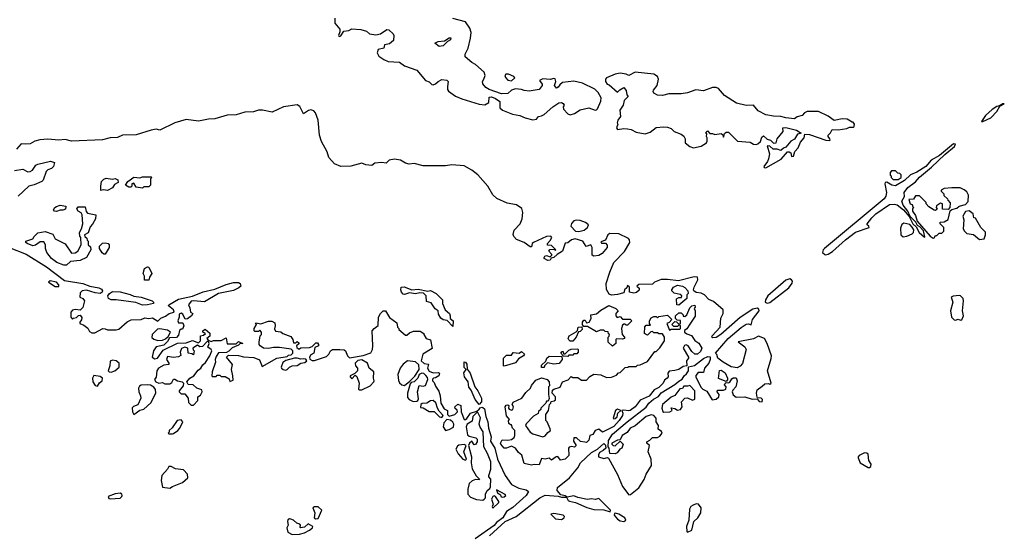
# Model space of a CAD drawing. Extents: x 2029662 to 2246637, y 225654 to 401419.
# Tile 300 of 349: x 2219550 to 2227446, y 241264 to 245402. Entities that reach past the tile are written whole.
import ezdxf

# ---------------------------------------------------------------- set-up
doc = ezdxf.new("R2010")
doc.units = 0

msp = doc.modelspace()

# ---------------------------------------------------------------- linework, layer by layer
at = {"layer": '0CON20XD'}
for points in [[(2222076.7, 245415), (2222077.5, 245375), (2222116.7, 245325), (2222116.4, 245303.6), (2222106.2, 245275), (2222110, 245270), (2222115, 245266.2), (2222126.6, 245273.4), (2222149.3, 245310.7), (2222190, 245315), (2222215, 245330), (2222285, 245324), (2222330.7, 245310.7), (2222355, 245290), (2222405, 245280), (2222445, 245290), (2222495, 245322.5), (2222511.7, 245321.7), (2222545, 245290), (2222550, 245275), (2222546.7, 245235), (2222515, 245207.5), (2222475, 245200), (2222470, 245175), (2222425, 245162.5), (2222416.7, 245135), (2222430.4, 245110.5), (2222471.7, 245081.7), (2222505, 245068), (2222595, 245062.5), (2222635, 245032.5), (2222736.1, 244996.1), (2222803.6, 244913.6), (2222835, 244902.5), (2222855, 244882.5), (2222865, 244880), (2222885, 244887.5), (2222905, 244907.5), (2222935, 244923.3), (2222975, 244916.7), (2222986.7, 244905), (2222980, 244865), (2222980.7, 244840.7), (2222988.3, 244828.3), (2223045, 244788.6), (2223095, 244768.1), (2223233.8, 244723.8), (2223281.7, 244718.3), (2223313.6, 244736.4), (2223315, 244780), (2223335, 244782), (2223365, 244770.8), (2223401.2, 244745), (2223400, 244695), (2223423.3, 244675), (2223502.8, 244642.8), (2223562.4, 244632.4), (2223605, 244613.3), (2223665, 244598.8)], [(2223665, 244598.8), (2223695, 244603.3), (2223710, 244625), (2223735, 244630), (2223755, 244642.5), (2223825, 244703.8), (2223875, 244736.2), (2223895, 244736.7), (2223909.3, 244729.3), (2223917.5, 244715), (2223908.3, 244701.7), (2223910, 244685), (2223945, 244646.2), (2223965, 244640), (2223999.6, 244650.5), (2224045, 244678), (2224115, 244694), (2224165, 244676.7), (2224175, 244680), (2224183.6, 244686.4), (2224211.7, 244748.3), (2224214.3, 244775), (2224188.9, 244818.9), (2224163.3, 244845), (2224063.2, 244893.2), (2223995, 244908.1), (2223902.7, 244897.3), (2223880.8, 244879.2), (2223869.6, 244860.5), (2223855, 244854), (2223840, 244875), (2223850, 244905), (2223845, 244926.7), (2223835, 244930), (2223805, 244923.3), (2223745, 244928.8), (2223720, 244915), (2223740, 244885), (2223740, 244875), (2223715, 244842.5), (2223635, 244828.8), (2223595, 244833.3), (2223575, 244843.3), (2223525, 244847.5), (2223493, 244837), (2223465, 244810), (2223415, 244806.2), (2223315, 244841.4), (2223287.6, 244857.6), (2223263.3, 244886.7), (2223262.5, 244905), (2223272.5, 244925), (2223282.5, 244955), (2223275, 244980), (2223205, 245043.8), (2223175, 245058), (2223122.5, 245105), (2223123.3, 245125), (2223145.8, 245175), (2223165.7, 245255), (2223169.7, 245299.7), (2223158.8, 245335), (2223125, 245386.2), (2223025, 245412.5)], [(2222915, 245187.5), (2222880, 245215), (2222905, 245226.2), (2222957.5, 245232.5), (2222995, 245257.5), (2223006.4, 245256.4), (2223005, 245240), (2222981.7, 245228.3), (2222945, 245193.3), (2222915, 245187.5)], [(2223495, 244912.5), (2223520, 244935), (2223512.5, 244945), (2223470, 244965), (2223447.5, 244965), (2223440, 244955), (2223445, 244937.5), (2223465, 244917.5), (2223495, 244912.5)], [(2225535, 244212.5), (2225656.1, 244283.9), (2225708.3, 244341.7), (2225721.7, 244341.7), (2225733, 244333), (2225740, 244305), (2225755, 244307.5), (2225766, 244345), (2225793.8, 244375), (2225811.7, 244418.3), (2225840, 244455), (2225847.5, 244482.5), (2225885, 244481.4), (2226015, 244436.2), (2226045, 244432.5), (2226050, 244435), (2226047.5, 244445), (2226032.5, 244465), (2226032.5, 244475), (2226052.5, 244495), (2226065, 244520), (2226115, 244517.5), (2226182.3, 244527.7), (2226205, 244540), (2226235, 244538.8), (2226243.3, 244545), (2226243.6, 244563.6), (2226235, 244580), (2226225, 244580), (2226185, 244603.3), (2226145, 244606.2), (2226083, 244593), (2226035, 244628), (2225955, 244665.5), (2225865, 244666.4), (2225844.7, 244655.3), (2225825, 244634), (2225785, 244623.8), (2225765, 244607.5), (2225695, 244613.3), (2225655, 244626.2), (2225595, 244628), (2225535, 244638), (2225472.1, 244672.1), (2225435, 244716.7), (2225375, 244714.2), (2225298, 244732), (2225202, 244795), (2225155, 244850), (2225135, 244858), (2225105, 244858.8), (2225035, 244832.5), (2224971.4, 244838.6), (2224905, 244814.3), (2224855, 244806.9), (2224755, 244807.1), (2224705, 244794.2), (2224665, 244796), (2224635, 244813.8), (2224630, 244825), (2224632.7, 244837.3), (2224662.5, 244875), (2224674, 244925), (2224666.2, 244945), (2224635, 244966), (2224485, 244981.4), (2224435, 244953.3), (2224414.2, 244964.2), (2224365, 244973.1), (2224325, 244965.6), (2224255, 244936.7), (2224247.5, 244925), (2224247, 244907), (2224262.5, 244885), (2224278.3, 244878.3), (2224345, 244820), (2224361.7, 244838.3), (2224395, 244857.5), (2224412.5, 244835), (2224418.3, 244798.3), (2224430, 244785), (2224397.5, 244755), (2224390, 244715), (2224363, 244677), (2224368.8, 244625), (2224346.7, 244595), (2224342.5, 244575), (2224347.5, 244565), (2224337.5, 244535), (2224345, 244520), (2224395, 244530), (2224425.8, 244525.8), (2224455, 244520), (2224495, 244498.8), (2224565, 244487.5), (2224605, 244500), (2224655, 244536.7), (2224715, 244543.3), (2224745, 244540), (2224775, 244530), (2224800, 244505), (2224855, 244482.5), (2224876.4, 244466.4), (2224886.4, 244446.4), (2224887.5, 244415), (2224925, 244383.3), (2224955, 244373.8), (2225015, 244386.2), (2225056.7, 244415), (2225063, 244427), (2225062.5, 244455), (2225057.5, 244465), (2225060, 244485), (2225050, 244495), (2225065, 244510), (2225085, 244490), (2225105, 244490), (2225125, 244480), (2225175, 244490), (2225188.3, 244478.3), (2225195, 244460), (2225201.7, 244488.3), (2225215, 244500), (2225235, 244500), (2225306.1, 244426.1), (2225409.3, 244419.3), (2225435, 244402.5), (2225455, 244400), (2225470, 244405), (2225490, 244425), (2225501.7, 244458.3), (2225515, 244470), (2225545, 244442.5), (2225570, 244435), (2225595, 244412.5), (2225616.7, 244413.3), (2225623.8, 244445), (2225673.8, 244505), (2225670, 244535), (2225695, 244536.2), (2225780, 244515), (2225818.3, 244491.7), (2225787, 244483), (2225765, 244442.5), (2225735, 244427.5), (2225695, 244380), (2225675, 244372.5), (2225655, 244352.5), (2225625, 244362.5), (2225593, 244363), (2225567, 244387), (2225545, 244390), (2225562.5, 244325), (2225554, 244286), (2225546.2, 244263.8), (2225517.5, 244225), (2225520, 244215), (2225535, 244212.5)], [(2223318.8, 241261.2), (2223443.9, 241376.1), (2223531.2, 241415), (2223720.8, 241565), (2223765, 241587.5), (2223868.8, 241578.8), (2223895, 241570), (2223935, 241570), (2223948.8, 241545), (2223959.3, 241539.3), (2224008.1, 241528.1), (2224098.1, 241488.1), (2224155, 241471.5), (2224235, 241467.8), (2224285, 241453.3), (2224288, 241465), (2224247.2, 241507.2), (2224195, 241560), (2224165, 241551.2), (2224135, 241558), (2224105, 241551.5), (2224027.3, 241567.3), (2223995, 241580.6), (2223941.7, 241571.7), (2223925, 241582.5), (2223888.8, 241588.8), (2223860, 241625), (2223862.9, 241647.1), (2223960, 241725), (2224027.5, 241805), (2224047.5, 241845), (2224135, 241928.8), (2224183.6, 241956.4), (2224235, 242000), (2224248.3, 241988.3), (2224250, 241965), (2224230, 241945), (2224200.7, 241929.3), (2224190.7, 241909.3), (2224193, 241893), (2224235, 241880), (2224265, 241887.5), (2224273, 241883), (2224343.1, 241753.1), (2224384.8, 241654.8), (2224435, 241590), (2224448.8, 241591.2), (2224514.2, 241645), (2224558.6, 241711.4), (2224575.5, 241754.5), (2224615.8, 241825), (2224613.3, 241875), (2224590, 241935), (2224600, 241985), (2224580, 242005), (2224580, 242015), (2224603, 242027), (2224625, 242050), (2224665, 242050), (2224685, 242060), (2224702.5, 242085), (2224696.4, 242096.4), (2224670, 242115), (2224672, 242145), (2224654, 242175), (2224653.3, 242205), (2224635, 242226.2), (2224615, 242232), (2224573.4, 242216.6), (2224485, 242142), (2224444.6, 242125.5), (2224421.7, 242088.3), (2224382.5, 242065), (2224365, 242030), (2224343, 242027), (2224300, 242005), (2224300, 241995), (2224310, 241985), (2224325, 241982.5), (2224365, 242020), (2224390, 241995), (2224380, 241965), (2224363.3, 241956.7), (2224342.5, 241925), (2224325, 241918.8), (2224281.7, 241921.7), (2224277.5, 241965), (2224270, 241975), (2224272.5, 242025), (2224304, 242075), (2224420.8, 242175), (2224575, 242294), (2224596.2, 242325), (2224633.8, 242356.2), (2224672.4, 242377.6), (2224695, 242406.7), (2224803.3, 242475), (2224835, 242502.5), (2224863, 242517), (2224880, 242545), (2224898.8, 242561.2), (2224914, 242585), (2224913.3, 242616.7), (2224962.4, 242627.6), (2225035, 242684.2), (2225068.8, 242698.8), (2225086.7, 242696.7), (2225086.7, 242675), (2225076.7, 242645), (2225042.5, 242605), (2225035, 242570), (2224990, 242570), (2224973.6, 242546.4), (2224972.9, 242535), (2225013.5, 242453.5), (2225027.4, 242437.4), (2225060.8, 242420.8), (2225102.7, 242352.7), (2225135, 242357.5), (2225155.7, 242375), (2225158.6, 242395), (2225143.3, 242415), (2225145, 242430), (2225195, 242430), (2225213, 242437), (2225216.7, 242455), (2225203.3, 242473.3), (2225205, 242480), (2225215, 242490), (2225235, 242487.5), (2225245, 242492.5), (2225260.7, 242519.3), (2225273, 242527), (2225295, 242527.5), (2225303.3, 242505), (2225293.3, 242455), (2225269.6, 242430.5), (2225264, 242415), (2225271.7, 242391.7), (2225295, 242373.3), (2225364.1, 242375.9), (2225425, 242356), (2225465, 242360), (2225479.6, 242339.5), (2225503.6, 242336.4), (2225506.2, 242355), (2225496.2, 242365), (2225467.5, 242367.5), (2225463, 242373), (2225460, 242405), (2225465, 242432.5), (2225505, 242461.2), (2225525, 242481.2), (2225553, 242483), (2225565, 242477.5), (2225577.5, 242485), (2225546.2, 242585), (2225577.9, 242682.1), (2225578.9, 242705), (2225544.3, 242804.3), (2225523.3, 242845), (2225475, 242863.3), (2225435, 242840), (2225311.7, 242818.3), (2225366.4, 242776.4), (2225375.6, 242755), (2225346.2, 242643.8), (2225327.5, 242622.5), (2225305, 242609.2), (2225255.8, 242615.8), (2225192.9, 242652.9), (2225150, 242685), (2225140, 242715), (2225130, 242725), (2225230.8, 242845), (2225335, 242931.5), (2225375, 242957.8), (2225395, 242961.2), (2225417.5, 242952.5), (2225427.5, 242995), (2225481.2, 243065), (2225477.9, 243077.9), (2225465, 243086.8), (2225428.5, 243078.5), (2225328.8, 243011.2), (2225173.3, 242875), (2225135, 242851.2), (2225108.3, 242848.3), (2225100, 242855), (2225102.5, 242865), (2225166.7, 242935), (2225173.6, 243006.4), (2225192.5, 243045), (2225192.5, 243075), (2225115, 243140), (2225077, 243157), (2225042.5, 243195), (2225015, 243206.7), (2224975, 243212.5), (2224957.5, 243225), (2224953.3, 243235), (2224958, 243255), (2224987.8, 243315), (2224985, 243335.8), (2224958.1, 243338.1), (2224832.3, 243307.7), (2224745, 243318.1), (2224694, 243316), (2224640, 243295), (2224625, 243280), (2224515, 243277.5), (2224500, 243265), (2224518.3, 243248.3), (2224518.3, 243231.7), (2224497, 243213), (2224475, 243207.5), (2224440, 243215), (2224440, 243255), (2224425, 243270), (2224418.3, 243251.7), (2224400, 243235), (2224395, 243210), (2224345, 243196.7), (2224295, 243192), (2224278.3, 243198.3), (2224256.4, 243236.4), (2224254, 243285), (2224282, 243375), (2224315.6, 243454.4), (2224399.1, 243540.9), (2224444, 243615), (2224440.8, 243635), (2224431.2, 243645), (2224355, 243683.8), (2224284, 243686), (2224267.5, 243675), (2224248.3, 243631.7), (2224211.7, 243618.3), (2224215, 243610), (2224248.3, 243608.3), (2224261.7, 243591.7), (2224262.5, 243575), (2224222.5, 243525), (2224195, 243510), (2224155, 243503.3), (2224141.2, 243511.2), (2224140, 243575), (2224130, 243595), (2224093, 243583), (2224065.8, 243625.8), (2224005, 243642.5), (2223975, 243636.7), (2223945, 243612.5), (2223925, 243610), (2223903.3, 243545), (2223861.7, 243518.3), (2223835, 243492.5), (2223811.7, 243488.3), (2223805, 243472.5), (2223785, 243468.8), (2223757.5, 243485), (2223757.5, 243495), (2223762.5, 243505), (2223775, 243510), (2223805, 243500), (2223818.3, 243511.7), (2223818.3, 243518.3), (2223792.5, 243545), (2223800.7, 243559.3), (2223840, 243560), (2223845, 243550), (2223850, 243555), (2223815, 243590), (2223783, 243593), (2223783, 243607), (2223805, 243630), (2223817.5, 243655), (2223810, 243665), (2223775, 243663.3), (2223670, 243615), (2223660, 243605), (2223655, 243580), (2223645, 243580), (2223595, 243613.8), (2223535, 243639.2), (2223512.4, 243662.4), (2223508.8, 243678.8), (2223516.6, 243713.4), (2223562.5, 243765), (2223580, 243805), (2223585.4, 243855), (2223575.9, 243885.9), (2223534.2, 243915.8), (2223459.7, 243929.7), (2223376.8, 243966.8), (2223345, 243995.8), (2223305, 244065.8), (2223225, 244158), (2223175, 244195.7), (2223115, 244230), (2223015, 244238.6), (2222965, 244229.2), (2222785, 244228.8), (2222715, 244247.5), (2222673.9, 244243.9), (2222645, 244251.2), (2222603.9, 244273.9), (2222555, 244284), (2222514.2, 244275.8), (2222489.3, 244250.7), (2222455, 244256.7), (2222398.3, 244251.7), (2222375, 244232.5), (2222325, 244238), (2222295, 244250.6), (2222205, 244226.6), (2222125.4, 244225.3), (2222075, 244244.4), (2222030, 244295), (2222015, 244342.5), (2221970, 244425), (2221955.5, 244475.5), (2221944.6, 244594.6), (2221922.9, 244655), (2221909.7, 244669.7), (2221885, 244677.5), (2221867, 244673), (2221825, 244647.5), (2221795.8, 244705), (2221775, 244718.6), (2221665, 244703.1), (2221575, 244660), (2221496.1, 244676.1), (2221465, 244676.2), (2221425, 244664), (2221355, 244658.8), (2221285, 244640), (2221215, 244636.9), (2221115, 244607.5), (2221063.9, 244603.9), (2220985, 244587.5), (2220885, 244601.2), (2220794.2, 244575.8), (2220675, 244516.7), (2220645, 244523.3), (2220605.7, 244514.3), (2220485, 244478.6), (2220375, 244475.6), (2220335, 244457.1), (2220275, 244452.9), (2220215, 244436.9), (2219965, 244426.2), (2219915, 244440), (2219865, 244435.8), (2219775, 244444.2), (2219711.9, 244438.1), (2219672.3, 244427.7), (2219633, 244407), (2219595, 244402.5), (2219563, 244407), (2219525, 244362.5)], [(2227275, 244584.2), (2227338.6, 244615), (2227386.9, 244665), (2227411.7, 244708.3), (2227446.2, 244726.2), (2227435, 244728), (2227408.3, 244711.7), (2227385, 244705.7), (2227349.7, 244680.3), (2227295, 244632), (2227263.3, 244585), (2227275, 244584.2)], [(2226015, 243514.8), (2226035, 243519.5), (2226067.3, 243542.7), (2226173.2, 243636.8), (2226252.2, 243697.8), (2226363.3, 243735), (2226360, 243745), (2226346, 243755), (2226345.7, 243765), (2226385, 243812.5), (2226414.7, 243845.3), (2226525, 243919.5), (2226565, 243921.9), (2226586.9, 243916.9), (2226636.7, 243876.7), (2226682.5, 243822.5), (2226712.5, 243765), (2226738.8, 243738.8), (2226764, 243694), (2226805, 243657.5), (2226810, 243660), (2226797.5, 243707.5), (2226769.3, 243739.3), (2226750.7, 243750.7), (2226737.5, 243777.5), (2226691.7, 243821.7), (2226672.5, 243865), (2226633.9, 243913.9), (2226624, 243945), (2226647, 243983), (2226644.4, 244015.6), (2226672, 244055), (2226735, 244102), (2226765, 244138), (2226861.5, 244218.5), (2226969.3, 244320.7), (2227046.9, 244385), (2227053.6, 244403.6), (2227037.5, 244405), (2226927.2, 244312.8), (2226858.8, 244275), (2226816.3, 244223.7), (2226745, 244178), (2226693.8, 244156.2), (2226645, 244112.5), (2226575, 244070), (2226545, 244073.3), (2226505, 244097.5), (2226490, 244095), (2226487.5, 244085), (2226502.5, 244015), (2226497.1, 243985), (2226482.5, 243965), (2226003.1, 243566.9), (2225993.2, 243555), (2225989.5, 243535), (2226007, 243517), (2226015, 243514.8)], [(2219509.3, 244190.7), (2219575, 244202.5), (2219615, 244182.5), (2219635, 244183.3), (2219652.5, 244195), (2219680, 244235), (2219696.4, 244243.6), (2219797, 244267), (2219830, 244255), (2219822.5, 244225), (2219805, 244207.5), (2219775, 244197.5), (2219762.5, 244185), (2219737.5, 244115), (2219727.5, 244105), (2219665, 244076.2), (2219624.1, 244065.9), (2219537.5, 243985)], [(2226595, 244120), (2226620, 244135), (2226618.3, 244158.3), (2226608.3, 244168.3), (2226591.7, 244171.7), (2226575, 244190), (2226541.7, 244188.3), (2226530, 244175), (2226530, 244155), (2226538.3, 244148.3), (2226540, 244135), (2226555, 244120), (2226595, 244120)], [(2220201.7, 244031.7), (2220200, 244065), (2220207.5, 244105), (2220225, 244122.5), (2220245, 244130), (2220295, 244122.5), (2220315, 244127.5), (2220336.4, 244116.4), (2220340, 244095), (2220311.7, 244078.3), (2220295, 244052.5), (2220255, 244032.5), (2220222.5, 244037.5), (2220201.7, 244031.7)], [(2220535, 244050), (2220485, 244057.5), (2220465, 244090), (2220450, 244085), (2220450, 244065), (2220441.7, 244058.3), (2220425, 244057.5), (2220400, 244075), (2220417, 244103), (2220465, 244137.5), (2220515, 244132.5), (2220535, 244140), (2220605, 244140), (2220610, 244135), (2220600, 244125), (2220600, 244075), (2220585, 244060), (2220545, 244060), (2220535, 244050)], [(2226875, 243650), (2226885, 243652.5), (2226895, 243670), (2226905, 243670), (2226925, 243690), (2226945, 243690), (2226960, 243705), (2226960, 243735), (2226933, 243763), (2226933, 243777), (2226965, 243780), (2226995, 243800), (2227011.7, 243868.3), (2227025, 243880), (2227065, 243890), (2227083, 243907), (2227135, 243920), (2227156.2, 243943.8), (2227158.8, 243995), (2227145, 244020), (2227125, 244037.5), (2227091.7, 244051.7), (2227025, 244052.5), (2226965, 244047.5), (2226940, 244035), (2226940, 244025), (2226960, 244005), (2226961.7, 243991.7), (2226990, 243965), (2226993, 243953), (2227011.7, 243931.7), (2227010, 243895), (2226995, 243880), (2226951.7, 243881.7), (2226950, 243925), (2226935, 243930), (2226901.7, 243908.3), (2226900, 243895), (2226908.3, 243881.7), (2226895, 243870), (2226883, 243873), (2226841.7, 243901.7), (2226820, 243925), (2226820, 243935), (2226765, 243990), (2226735, 243990), (2226718.3, 243961.7), (2226681.7, 243958.3), (2226690, 243925), (2226708.3, 243918.3), (2226711.7, 243901.7), (2226720, 243895), (2226710, 243885), (2226710, 243865), (2226735, 243830), (2226747.5, 243785), (2226852.5, 243665), (2226875, 243650)], [(2219845, 243863.3), (2219830, 243865), (2219822.5, 243875), (2219832.5, 243895), (2219845, 243902.5), (2219875, 243912.5), (2219920, 243905), (2219917, 243883), (2219895, 243872.5), (2219875, 243873.3), (2219845, 243863.3)], [(2219925, 243432.5), (2219905, 243432.5), (2219847.5, 243455), (2219806.1, 243486.1), (2219767.5, 243535), (2219757.5, 243565), (2219757.5, 243595), (2219745, 243620), (2219715, 243620), (2219677, 243593), (2219655, 243587.5), (2219610, 243605), (2219600, 243615), (2219600, 243625), (2219655, 243642.5), (2219665, 243662.5), (2219695, 243692.5), (2219755, 243702.5), (2219815, 243680), (2219835, 243642.5), (2219915, 243603.3), (2219965, 243527.5), (2219995, 243530), (2220017.5, 243545), (2220042.5, 243595), (2220040, 243655), (2220032.5, 243665), (2220030, 243695), (2220047, 243723), (2220057.5, 243765), (2220052.5, 243835), (2220043, 243853), (2220020, 243865), (2220007.5, 243885), (2220018.3, 243901.7), (2220075, 243900), (2220083, 243863), (2220095, 243850), (2220160, 243835), (2220157.5, 243805), (2220135, 243760), (2220115, 243740), (2220098.3, 243691.7), (2220070, 243675), (2220071.7, 243661.7), (2220088.3, 243648.3), (2220091.7, 243631.7), (2220100, 243625), (2220100, 243595), (2220118.3, 243578.3), (2220120, 243555), (2220085, 243493.3), (2220035, 243470), (2219958.3, 243461.7), (2219925, 243432.5)], [(2227248.3, 243638.3), (2227285, 243642.5), (2227296.2, 243675), (2227295.9, 243695.9), (2227256.7, 243735), (2227215, 243810), (2227201.7, 243811.7), (2227197.5, 243845), (2227165, 243867.5), (2227135, 243862.5), (2227112.5, 243825), (2227122.5, 243795), (2227117.5, 243725), (2227126.4, 243706.4), (2227145, 243687.5), (2227198.3, 243678.3), (2227248.3, 243638.3)], [(2224035, 243703.3), (2224078, 243712), (2224102.5, 243735), (2224112.5, 243755), (2224087.5, 243775), (2224045, 243791.4), (2224015.9, 243794.1), (2223995, 243788), (2223975, 243767.5), (2223970, 243745), (2224006.4, 243706.4), (2224035, 243703.3)], [(2226635, 243658.6), (2226665, 243664), (2226706.4, 243683.6), (2226717.5, 243695), (2226720, 243715), (2226708.3, 243738.3), (2226688.3, 243758.3), (2226640.7, 243769.3), (2226625, 243757.5), (2226615, 243730), (2226615.8, 243675), (2226635, 243658.6)], [(2220235, 243520), (2220225, 243520), (2220210.7, 243530.7), (2220190, 243565), (2220190, 243585), (2220215, 243610), (2220235, 243612.5), (2220260, 243605), (2220267.5, 243595), (2220267.5, 243575), (2220235, 243520)], [(2219466.2, 243575), (2219601.4, 243521.4), (2219765, 243418.1), (2219909.1, 243309.1), (2220056.7, 243285), (2220112.9, 243262.9), (2220185, 243249.1), (2220205, 243238.6), (2220214.2, 243225), (2220212, 243215), (2220194.5, 243205.5), (2220155, 243210.6), (2220085, 243232.5), (2220050, 243225), (2220035, 243210), (2220032.5, 243175), (2220056.1, 243166.1), (2220070, 243145), (2220057, 243093), (2220035, 243070), (2219995, 243076.7), (2219975, 243072.5), (2219960, 243055), (2219960, 243015), (2219975, 243000), (2219981.7, 243008.3), (2220007, 243013), (2220021.7, 243028.3), (2220035, 243030), (2220048.3, 243011.7)], [(2220551.7, 243311.7), (2220550, 243345), (2220540, 243365), (2220550, 243405), (2220575, 243420), (2220587, 243417), (2220610, 243365), (2220590, 243335), (2220585, 243312.5), (2220551.7, 243311.7)], [(2219865, 243260), (2219863.3, 243275), (2219845, 243296.2), (2219795, 243307.5), (2219780, 243295), (2219835, 243260), (2219865, 243260)], [(2220048.3, 243011.7), (2220047, 242993), (2220032.5, 242975), (2220033.8, 242963.8), (2220065, 242950), (2220096.4, 242926.4), (2220110.7, 242900.7), (2220128.3, 242888.3), (2220151.7, 242888.3), (2220217, 242923), (2220235, 242922.5), (2220255, 242912.5), (2220325, 242912.5), (2220345, 242917.5), (2220411.7, 242978.3), (2220445, 242992.5), (2220525, 242997.5), (2220555, 243010), (2220585, 243003.8), (2220615, 243010), (2220657, 242983), (2220682.9, 243007.1), (2220718.3, 243021.7), (2220750, 243045), (2220790, 243055), (2220782.5, 243075), (2220743.3, 243105), (2220746.7, 243115), (2220825, 243159.1), (2220935, 243183.5), (2221022.8, 243217.2), (2221115, 243240.6), (2221205, 243278), (2221265, 243291.9), (2221305, 243293.1), (2221319.2, 243285), (2221322.5, 243265), (2221308.7, 243251.3), (2221265, 243230), (2221145, 243204), (2221031.7, 243138.3), (2220944.4, 243145.6), (2220925, 243142.9), (2220903.3, 243113.3), (2220915, 243090), (2220920, 243055), (2220940, 243045), (2220927.5, 243025), (2220895, 243002.5), (2220878.3, 242998.3), (2220858.6, 243038.6), (2220845, 243046.2), (2220830, 243040), (2220829.2, 243015), (2220817.5, 242985), (2220825, 242970), (2220858.3, 242968.3), (2220867.5, 242945), (2220855, 242920), (2220845, 242920), (2220831.7, 242908.3), (2220825, 242870), (2220807, 242853), (2220751.7, 242848.3), (2220735, 242820), (2220705, 242790), (2220644.1, 242775.9), (2220622.5, 242745), (2220613, 242693), (2220635, 242680), (2220655, 242686.7), (2220700.7, 242749.3), (2220815, 242807.5), (2220885, 242810), (2220935, 242827.5), (2220985, 242810), (2221000, 242825), (2221000, 242865), (2221025, 242870), (2221040, 242885), (2221020, 242895), (2221020, 242905), (2221037.5, 242917.5), (2221075.9, 242885.9), (2221075, 242862.5), (2221050, 242845), (2221061.7, 242831.7), (2221085, 242820), (2221105, 242827.5), (2221165, 242827.5), (2221205, 242850), (2221215, 242800), (2221285, 242800), (2221305, 242820), (2221340, 242805), (2221315, 242800), (2221305, 242790), (2221255, 242770), (2221228.3, 242741.7), (2221207.5, 242732.5), (2221145, 242727.5), (2221125, 242700), (2221117.5, 242675), (2221120, 242655), (2221093, 242577), (2221090, 242545), (2221095, 242540), (2221125, 242540), (2221135, 242550), (2221155, 242550), (2221165, 242540), (2221198.3, 242538.3), (2221229.3, 242519.3), (2221235, 242500), (2221261.7, 242508.3), (2221260, 242545), (2221247.5, 242595), (2221256.4, 242636.4), (2221210, 242695), (2221225, 242710), (2221305, 242707.5), (2221345, 242697.5), (2221427.5, 242692.5), (2221473, 242673), (2221495, 242620), (2221613, 242687), (2221695, 242700), (2221705, 242710), (2221727, 242713), (2221740, 242725), (2221740, 242745), (2221727.5, 242757.5), (2221635, 242772.5), (2221585, 242772.5), (2221545, 242762.5), (2221505, 242767.5), (2221480, 242785), (2221470, 242795), (2221470, 242815), (2221480, 242865), (2221490, 242875), (2221490, 242895), (2221475, 242910), (2221465, 242900), (2221435, 242900), (2221430, 242905), (2221430, 242925), (2221450, 242955), (2221440, 242965), (2221445, 242970), (2221485, 242962.5), (2221545, 242982.5), (2221571.7, 242981.7), (2221595, 242970), (2221600, 242945), (2221592.5, 242922.5), (2221601.7, 242901.7), (2221645, 242897.5), (2221660, 242885), (2221725, 242860), (2221740, 242835), (2221745, 242810), (2221765, 242810), (2221775, 242820), (2221788.3, 242808.3), (2221788.3, 242801.7), (2221770, 242785), (2221771.7, 242771.7), (2221785, 242760), (2221795, 242760), (2221805, 242770), (2221875, 242772.5), (2221895, 242780), (2221925, 242810), (2221938.3, 242808.3), (2221946.7, 242796.7), (2221946, 242785), (2221918.3, 242771.7), (2221910, 242725), (2221885, 242713.3), (2221873.3, 242695), (2221877, 242677), (2221896.1, 242666.1), (2221915, 242666.2), (2222010.7, 242699.3), (2222030.7, 242719.3), (2222043.8, 242745), (2222060, 242755), (2222117.5, 242755), (2222152.1, 242752.1), (2222164, 242745), (2222178.8, 242705), (2222195, 242687.5), (2222305, 242707.5), (2222365, 242730), (2222380, 242755), (2222382.5, 242785), (2222377.5, 242905), (2222392.5, 242925), (2222425, 242947.5), (2222426.7, 243015), (2222442.5, 243045), (2222465, 243066.7), (2222485, 243066.7), (2222515, 243013.3), (2222575, 242970), (2222580, 242935), (2222590, 242925), (2222590, 242915), (2222645, 242870), (2222655, 242870), (2222675, 242890), (2222708.3, 242901.7), (2222763, 242903), (2222790, 242885), (2222790, 242875), (2222810, 242845), (2222845, 242832.5), (2222857, 242763), (2222781.9, 242718.1), (2222770, 242665), (2222793, 242643), (2222828.3, 242638.3), (2222820, 242605), (2222835, 242582.5), (2222865, 242567.5), (2222905, 242570), (2222917.5, 242565), (2222912.5, 242545), (2222885, 242527.5), (2222870, 242525), (2222861.7, 242518.3), (2222860, 242505), (2222875, 242490), (2222885, 242460), (2222911.7, 242421.7), (2222922.5, 242385), (2222927.5, 242325), (2222955, 242280), (2222980, 242265), (2222980, 242235), (2222995, 242220), (2223040, 242235), (2223060, 242255), (2223058.3, 242268.3), (2223041.7, 242281.7), (2223040, 242295), (2223065, 242317.5), (2223087, 242307), (2223090, 242255), (2223115, 242192.5), (2223125, 242192.5), (2223135, 242202.5), (2223165, 242243.3), (2223215, 242260), (2223235, 242277.5), (2223242, 242288), (2223255, 242292), (2223265, 242291.4), (2223278.6, 242278.6), (2223287.7, 242217.7), (2223304.3, 242175), (2223310, 242125), (2223332, 242055), (2223325, 242020), (2223361.2, 241965), (2223381.4, 241875), (2223444.2, 241745), (2223493.1, 241673.1), (2223553.8, 241643.8), (2223610.7, 241630.7), (2223630.8, 241615), (2223612.5, 241585), (2223505, 241487.1), (2223454.1, 241455.9), (2223425, 241405.8), (2223375, 241366.9), (2223356, 241344), (2223204.2, 241235.8)], [(2225545, 243127.2), (2225565, 243133.9), (2225718.7, 243251.3), (2225745, 243287.5), (2225747, 243305), (2225740.8, 243315), (2225725, 243322.6), (2225695, 243311.6), (2225550.5, 243185), (2225530, 243155), (2225529.6, 243135), (2225545, 243127.2)], [(2220535, 243112.5), (2220482.9, 243132.9), (2220325, 243154.2), (2220285, 243154.2), (2220261.2, 243165), (2220256.2, 243185), (2220270, 243205), (2220295, 243220.5), (2220355, 243218.6), (2220435, 243198.1), (2220465, 243183.5), (2220523.3, 243175), (2220613.3, 243145), (2220623.3, 243135), (2220622.5, 243125), (2220575, 243113.8), (2220535, 243112.5)], [(2223025, 242940), (2222978.3, 242988.3), (2222945, 242994), (2222927.3, 243007.3), (2222908.3, 243038.3), (2222906.2, 243066.2), (2222882.3, 243082.3), (2222849.3, 243129.3), (2222811.7, 243141.7), (2222808.8, 243185), (2222787.5, 243207.5), (2222759.6, 243210.5), (2222725, 243201.2), (2222675, 243210), (2222635, 243196.2), (2222625, 243198.8), (2222611.2, 243215), (2222606.2, 243235), (2222610, 243255), (2222632.5, 243257.5), (2222695, 243233.8), (2222745, 243239.4), (2222824.1, 243224.1), (2222845, 243228.8), (2222890, 243205), (2222941.2, 243155), (2222940, 243125), (2222961.2, 243075), (2222996, 243045), (2223003.6, 243026.4), (2223003.3, 243003.3), (2223027.5, 242985), (2223025, 242940)], [(2224835, 243110), (2224820, 243115), (2224818.3, 243161.7), (2224835, 243172.5), (2224858.3, 243171.7), (2224860, 243185), (2224846.4, 243196.4), (2224797.5, 243207.5), (2224780, 243225), (2224780, 243235), (2224794.1, 243255.9), (2224825, 243272.5), (2224865, 243263.3), (2224883, 243253), (2224907.5, 243225), (2224910, 243205), (2224900, 243195), (2224900, 243165), (2224835, 243110)], [(2227095, 242990), (2227105, 242992.5), (2227120, 243025), (2227110, 243065), (2227120, 243145), (2227116, 243165), (2227096.2, 243185), (2227085, 243188), (2227035, 243182.5), (2227020, 243175), (2227033.3, 243135), (2227014, 243065), (2227023.8, 243015), (2227045, 242993.8), (2227055, 242991.2), (2227075, 243000), (2227095, 242990)], [(2223655, 241826.7), (2223595, 241840), (2223577.1, 241907.1), (2223550, 241930), (2223525, 241964), (2223495, 241978.8), (2223455, 241963.3), (2223435, 241963.8), (2223408, 241995), (2223406, 242005), (2223419.3, 242030.7), (2223465, 242027.5), (2223495, 242032.5), (2223515, 242050), (2223520, 242065), (2223520, 242105), (2223502.5, 242125), (2223495, 242150), (2223485, 242150), (2223473, 242163), (2223470, 242185), (2223477.5, 242195), (2223454.2, 242224.2), (2223443.3, 242295), (2223450.7, 242309.3), (2223465, 242312.5), (2223472.5, 242305), (2223470, 242285), (2223476.1, 242276.1), (2223495, 242270), (2223505.7, 242274.3), (2223509.2, 242295), (2223500, 242315), (2223506.7, 242333.3), (2223576.7, 242365), (2223608.3, 242411.7), (2223646.7, 242445), (2223653.9, 242466.1), (2223690.7, 242509.3), (2223735, 242527.5), (2223746.4, 242526.4), (2223780, 242515), (2223797, 242497), (2223800, 242465), (2223790, 242455), (2223790, 242395), (2223797.5, 242362.5), (2223788.3, 242341.7), (2223775, 242340), (2223770, 242325), (2223730, 242285), (2223730, 242275), (2223711.7, 242258.3), (2223708.3, 242241.7), (2223670.7, 242219.3), (2223610.7, 242159.3), (2223607.5, 242145), (2223645, 242093.3), (2223665, 242080), (2223745.7, 242054.3), (2223765, 242064), (2223785, 242090), (2223806, 242105), (2223805, 242120), (2223780, 242175), (2223770, 242185), (2223770, 242195), (2223770, 242235), (2223790, 242265), (2223800, 242315), (2223810, 242325), (2223811.7, 242338.3), (2223837, 242343), (2223847.5, 242352.5), (2223847, 242377), (2223820, 242405), (2223821.7, 242428.3), (2223833, 242437), (2223885, 242452.5), (2223903.6, 242496.4), (2223948.3, 242511.7), (2223971.7, 242538.3), (2223985, 242530), (2224025, 242530), (2224055, 242510), (2224095, 242510), (2224121.7, 242538.3), (2224155, 242557.5), (2224211.7, 242551.7), (2224255, 242530), (2224295, 242532.5), (2224335, 242550), (2224351.7, 242568.3), (2224365, 242570), (2224405, 242610), (2224427, 242613), (2224435, 242620), (2224495, 242620), (2224505, 242630), (2224527, 242633), (2224585, 242660), (2224645, 242740), (2224655, 242740), (2224685, 242770), (2224720, 242825), (2224720, 242855), (2224705, 242880), (2224675, 242880), (2224665, 242890), (2224635, 242890), (2224625, 242900), (2224611.7, 242898.3), (2224585, 242870), (2224560, 242885), (2224562.5, 242937.5), (2224575, 242950), (2224608.3, 242951.7), (2224600, 242965), (2224600, 242985), (2224615, 243010), (2224635, 243020), (2224655, 243020), (2224665, 243010), (2224675, 243020), (2224745, 243030), (2224780, 242995), (2224758.3, 242971.7), (2224740, 242965), (2224761.7, 242911.7), (2224775, 242920), (2224845, 242920), (2224850, 242925), (2224848.3, 242948.3), (2224835, 242950), (2224825, 242940), (2224795, 242940), (2224780, 242955), (2224805, 242980), (2224818.3, 242978.3), (2224835, 242960), (2224850, 242965), (2224848.3, 242988.3), (2224821.7, 242991.7), (2224810, 243005), (2224810, 243025), (2224835, 243050), (2224855, 243050), (2224870, 243035), (2224871.7, 243021.7), (2224885, 243020), (2224900, 243035), (2224925, 243090), (2224940, 243105), (2224965, 243110), (2224967.5, 243095), (2224960, 243085), (2224966.7, 243065), (2224966.4, 243023.6), (2224925, 242960), (2224899.3, 242920.7), (2224881.7, 242908.3), (2224882.5, 242895), (2224900, 242880), (2224938.6, 242868.6), (2224965, 242828), (2224995.4, 242805.5), (2225020.6, 242765), (2225010, 242740), (2224985, 242719.4), (2224965, 242718.1), (2224940.8, 242740.8), (2224911.2, 242785), (2224895, 242792), (2224881.2, 242788.8), (2224871.2, 242765), (2224914, 242695), (2224913.3, 242685), (2224896.7, 242665), (2224900, 242625), (2224870, 242620), (2224835, 242596.2), (2224803.9, 242586.1), (2224759.6, 242580.5), (2224746.7, 242565), (2224751.2, 242535), (2224743.8, 242525), (2224721.4, 242508.6), (2224710.8, 242485), (2224675, 242450), (2224638.8, 242431.2), (2224599.1, 242380.9), (2224525, 242350), (2224485.4, 242294.6), (2224445, 242266), (2224435, 242262.5), (2224395, 242270), (2224380, 242265), (2224386.7, 242245), (2224383.3, 242225), (2224357.5, 242185), (2224315, 242138.8), (2224225, 242092.5), (2224195, 242116.7), (2224165, 242106.2), (2224146.4, 242073.6), (2224123.3, 242066.7), (2224113.3, 242026.7), (2224095, 242010), (2224081.7, 242011.7), (2224046.7, 242016.7), (2224015, 242046.7), (2223995, 242046.7), (2223990.7, 242020.7), (2224013.3, 241985), (2223999.3, 241970.7), (2223975, 241977.5), (2223957, 241973), (2223952.5, 241965), (2223954, 241905), (2223925.8, 241874.2), (2223886.7, 241866.7), (2223865, 241896.7), (2223852.5, 241895), (2223815, 241867.5), (2223795, 241883.3), (2223765, 241876.2), (2223735, 241880), (2223715, 241830), (2223675, 241833.3), (2223655, 241826.7)], [(2224305, 242782.5), (2224270, 242815), (2224270, 242855), (2224278.3, 242861.7), (2224280, 242875), (2224271.7, 242881.7), (2224268.3, 242898.3), (2224245, 242900), (2224235, 242910), (2224205, 242910), (2224175, 242897.5), (2224105, 242940), (2224075, 242940), (2224062.5, 242952.5), (2224063.8, 242976.2), (2224075, 242990), (2224085, 242990), (2224095, 242970), (2224116.4, 242973.6), (2224132.5, 243005), (2224130, 243035), (2224175, 243041.2), (2224209.6, 243070.5), (2224275, 243107.5), (2224330, 243085), (2224350, 243065), (2224330, 243045), (2224330, 243025), (2224341.7, 243011.7), (2224365, 243020), (2224385, 243000), (2224445, 243000), (2224460, 242985), (2224425, 242950), (2224415, 242950), (2224405, 242960), (2224395, 242960), (2224385, 242950), (2224377.5, 242925), (2224382.5, 242875), (2224400, 242855), (2224400, 242845), (2224385, 242837.5), (2224335, 242840), (2224330, 242835), (2224330, 242805), (2224305, 242782.5)], [(2220657.3, 242827.3), (2220695, 242831.2), (2220718.8, 242841.2), (2220740, 242860), (2220760, 242895), (2220735, 242911.2), (2220675, 242922), (2220655, 242918.8), (2220613.9, 242876.1), (2220610.5, 242850.5), (2220625, 242838.1), (2220657.3, 242827.3)], [(2223985, 242822.5), (2223965, 242822.5), (2223953, 242833), (2223950, 242845), (2223957.5, 242865), (2224013.3, 242896.7), (2224022.5, 242907.5), (2224030, 242935), (2224058.3, 242938.3), (2224060, 242915), (2224045, 242900), (2224031.7, 242898.3), (2224012.5, 242855), (2223985, 242822.5)], [(2220945, 242310), (2220980, 242345), (2220980, 242375), (2221000.7, 242389.3), (2221012.5, 242415), (2221011.7, 242431.7), (2220970, 242445), (2220941.7, 242471.7), (2220900, 242475), (2220891.2, 242495), (2220914, 242525), (2220945.6, 242544.4), (2220981.3, 242588.7), (2221004.2, 242605.8), (2221017.7, 242632.3), (2221039.1, 242650.9), (2221076.2, 242703.8), (2221090, 242745), (2221086.4, 242756.4), (2221060, 242775), (2221070, 242805), (2221065, 242820), (2221055, 242820), (2221015, 242780), (2220995, 242776.7), (2220975, 242790), (2220940, 242765), (2220941.7, 242751.7), (2220950, 242745), (2220945, 242712.5), (2220931.7, 242721.7), (2220900, 242725), (2220897.5, 242765), (2220875, 242773.8), (2220847.7, 242762.3), (2220836.2, 242735), (2220841.7, 242708.3), (2220825, 242696.7), (2220785, 242690), (2220735, 242700), (2220726.7, 242675), (2220747.5, 242645), (2220747.5, 242635), (2220705, 242628.8), (2220664.3, 242605.7), (2220650, 242585), (2220645.9, 242534.1), (2220630, 242515), (2220643.3, 242495), (2220665, 242484.2), (2220695, 242491.2), (2220715, 242480), (2220755, 242480), (2220770.4, 242489.5), (2220785, 242517.5), (2220795, 242517.5), (2220815, 242503.3), (2220853.3, 242495), (2220863.3, 242485), (2220862.5, 242465), (2220830, 242425), (2220830, 242415), (2220845, 242400), (2220875, 242400), (2220900, 242365), (2220905, 242330), (2220925, 242310), (2220945, 242310)], [(2223435, 242622.5), (2223430, 242625), (2223430, 242685), (2223455, 242710), (2223495, 242710), (2223508.3, 242731.7), (2223555, 242726.7), (2223575, 242740), (2223598.3, 242718.3), (2223590, 242705), (2223550.7, 242679.3), (2223525, 242647.5), (2223435, 242622.5)], [(2223945, 242700), (2223911.7, 242701.7), (2223890, 242725), (2223901.7, 242738.3), (2223908.3, 242738.3), (2223911.7, 242721.7), (2223925, 242720), (2223955, 242750), (2223973, 242757), (2224025, 242760), (2224030, 242755), (2224030, 242735), (2224018.3, 242721.7), (2223995, 242720), (2223985, 242710), (2223955, 242710), (2223945, 242700)], [(2220285, 242573.1), (2220313.3, 242585), (2220348, 242615), (2220347.1, 242645), (2220325, 242664.2), (2220295, 242668.6), (2220275, 242662.5), (2220274.3, 242625), (2220260.8, 242585), (2220267.5, 242575), (2220285, 242573.1)], [(2221685, 242589.2), (2221695, 242593.8), (2221715, 242614), (2221735, 242624), (2221775, 242628.1), (2221805, 242646.7), (2221837.7, 242652.3), (2221852.5, 242665), (2221845, 242676.7), (2221825, 242681.2), (2221805, 242677.5), (2221775, 242686.7), (2221753.6, 242686.4), (2221683.8, 242666.2), (2221660, 242650), (2221646, 242615), (2221648.8, 242605), (2221663.3, 242595), (2221685, 242589.2)], [(2222295, 242432.5), (2222360, 242465), (2222390, 242495), (2222392.5, 242505), (2222387.5, 242525), (2222390, 242575), (2222352.5, 242605), (2222340, 242645), (2222295, 242672.5), (2222263, 242667), (2222240, 242645), (2222242.5, 242625), (2222260, 242605), (2222260, 242585), (2222238.3, 242561.7), (2222200, 242545), (2222200, 242535), (2222215, 242520), (2222241.7, 242548.3), (2222255, 242540), (2222272, 242485), (2222268.3, 242438.3), (2222275, 242432.5), (2222295, 242432.5)], [(2222635, 242467.5), (2222679.3, 242500.7), (2222718, 242542), (2222752.5, 242595), (2222751.7, 242631.7), (2222725, 242657.5), (2222660, 242665), (2222625, 242637.5), (2222602, 242605), (2222583.3, 242555), (2222587, 242507), (2222597, 242487), (2222615, 242472.5), (2222635, 242467.5)], [(2223235, 242313.3), (2223203, 242353), (2223169.6, 242429.5), (2223152.7, 242452.7), (2223148, 242495), (2223116.2, 242535), (2223111.7, 242568.3), (2223130, 242595), (2223115, 242610), (2223115, 242657.5), (2223125, 242653.3), (2223135, 242637.5), (2223138.3, 242598.3), (2223163.3, 242565), (2223200, 242455), (2223224, 242425), (2223254.1, 242364.1), (2223254.2, 242335), (2223235, 242313.3)], [(2223755, 242610), (2223735, 242610), (2223735, 242630), (2223768.3, 242661.7), (2223776.7, 242685), (2223795, 242703.3), (2223898.3, 242698.3), (2223900, 242675), (2223877, 242643), (2223835, 242637.5), (2223782.5, 242647.5), (2223760, 242625), (2223755, 242610)], [(2222705, 242337.8), (2222735, 242340), (2222744.2, 242345.8), (2222749.6, 242360.5), (2222740.8, 242415), (2222753, 242467), (2222785, 242460), (2222803.3, 242466.7), (2222823.3, 242515), (2222820.7, 242530.7), (2222807.7, 242547.7), (2222792, 242562), (2222776.1, 242566.1), (2222753.8, 242556.2), (2222742.5, 242525), (2222713, 242497), (2222690.4, 242489.5), (2222680.4, 242479.5), (2222659.4, 242405), (2222661.4, 242371.4), (2222673.2, 242353.2), (2222705, 242337.8)], [(2225215, 242500), (2225153.9, 242523.9), (2225161.7, 242588.3), (2225175, 242590), (2225207, 242567), (2225227.5, 242525), (2225227, 242513), (2225215, 242500)], [(2220175, 242461.2), (2220191.4, 242488.6), (2220211.2, 242505), (2220213.8, 242525), (2220195, 242539.2), (2220145, 242545.6), (2220133.5, 242525), (2220136, 242495), (2220155, 242466.2), (2220175, 242461.2)], [(2220465, 242233.3), (2220515, 242270), (2220545, 242276.2), (2220601.5, 242328.5), (2220641.4, 242405), (2220638.6, 242435), (2220625, 242454.2), (2220598.7, 242468.7), (2220575, 242473.3), (2220525, 242468.6), (2220509.7, 242460.3), (2220504.3, 242445), (2220506, 242415), (2220520, 242385), (2220521.4, 242365), (2220497.8, 242312.2), (2220461.9, 242298.1), (2220451.9, 242288.1), (2220454.2, 242255), (2220465, 242233.3)], [(2224715, 242253.3), (2224765, 242254.2), (2224782.5, 242265), (2224775, 242287.5), (2224805, 242283.3), (2224825, 242270), (2224850, 242275), (2224863.3, 242295), (2224856.7, 242335), (2224885, 242363.8), (2224905, 242366.7), (2224945, 242350), (2224965, 242357.5), (2224964.2, 242425), (2224925, 242467.5), (2224905, 242461.2), (2224877.5, 242462.5), (2224865, 242442.5), (2224845, 242440), (2224805, 242387.5), (2224775, 242372.5), (2224705.8, 242315), (2224699.2, 242285), (2224708.3, 242258.3), (2224715, 242253.3)], [(2222935, 242210), (2222947, 242227), (2222915, 242260), (2222900, 242285), (2222888.3, 242328.3), (2222865, 242347.5), (2222845, 242343.3), (2222815, 242323.8), (2222777, 242323), (2222767.5, 242315), (2222765, 242290), (2222785, 242287.5), (2222835, 242258), (2222875, 242257.5), (2222916.7, 242215), (2222935, 242210)], [(2223265, 241547.5), (2223275, 241553.3), (2223286.2, 241565), (2223286.7, 241595), (2223300, 241625), (2223319.6, 241640.5), (2223325.7, 241654.3), (2223328, 241715), (2223312.5, 241735), (2223312.5, 241745), (2223328, 241795), (2223328.9, 241855), (2223301.7, 241921.7), (2223271.2, 241975), (2223266, 242095), (2223242, 242132), (2223236, 242155), (2223246.4, 242206.4), (2223225, 242250), (2223215, 242250), (2223182.9, 242217.1), (2223178.3, 242181.7), (2223137.5, 242155), (2223130, 242135), (2223141.2, 242071.2), (2223155, 242060), (2223207, 242047), (2223220, 242035), (2223220, 242015), (2223205, 241992.5), (2223195, 241990), (2223175, 242020), (2223157, 242003), (2223150, 241985), (2223174, 241895), (2223170, 241845), (2223178.1, 241798.1), (2223211.4, 241741.4), (2223237.5, 241715), (2223235, 241710), (2223205, 241712.5), (2223178.3, 241701.7), (2223155, 241680), (2223144.1, 241635.9), (2223143.3, 241595), (2223165, 241570), (2223213, 241553), (2223265, 241547.5)], [(2224315, 242200), (2224325, 242202.5), (2224342.5, 242215), (2224347.5, 242245), (2224370, 242265), (2224345, 242276), (2224327.5, 242265), (2224310, 242205), (2224315, 242200)], [(2220775, 242077.5), (2220785, 242082.5), (2220817.5, 242105), (2220833.3, 242125), (2220857.5, 242175), (2220845, 242190), (2220813.6, 242186.4), (2220773, 242127), (2220750, 242105), (2220748.3, 242091.7), (2220740, 242085), (2220745, 242080), (2220775, 242077.5)], [(2222965, 242106.7), (2222995, 242113.3), (2223028.3, 242131.7), (2223032.5, 242155), (2223025, 242172.5), (2223005, 242187.5), (2222975, 242193.3), (2222952.4, 242167.6), (2222945.6, 242135), (2222965, 242106.7)], [(2223125, 241867.5), (2223132.5, 241875), (2223113.3, 241935), (2223130, 241985), (2223115, 241992.5), (2223073, 241987), (2223060.7, 241979.3), (2223047.5, 241955), (2223067, 241917), (2223103.3, 241875), (2223125, 241867.5)], [(2226365, 241808.8), (2226375, 241817.5), (2226378.8, 241835), (2226360, 241865), (2226353.3, 241915), (2226343.9, 241923.9), (2226325, 241926), (2226282.5, 241905), (2226273.3, 241895), (2226273.3, 241885), (2226291.2, 241845), (2226355, 241808.8), (2226365, 241808.8)], [(2220755, 241642.5), (2220775, 241656), (2220855, 241687.5), (2220898, 241725), (2220897.1, 241755), (2220865, 241790), (2220798.8, 241798.8), (2220765, 241816), (2220745, 241816.7), (2220736.7, 241795), (2220688.8, 241745), (2220684, 241705), (2220695, 241650), (2220755, 241642.5)], [(2223419.3, 241569.3), (2223435, 241572), (2223447.5, 241585), (2223443, 241593), (2223375, 241630), (2223382.5, 241605), (2223405, 241590), (2223407.5, 241575), (2223419.3, 241569.3)], [(2220275, 241557.5), (2220355, 241563.3), (2220370, 241575), (2220372.5, 241585), (2220370, 241595), (2220355, 241602.5), (2220315, 241597.5), (2220260, 241575), (2220265, 241560), (2220275, 241557.5)], [(2223345, 241482.5), (2223393, 241527), (2223393.3, 241535), (2223366.2, 241576.2), (2223355, 241580), (2223344.2, 241575.8), (2223334.2, 241555.8), (2223347.5, 241515), (2223340, 241495), (2223345, 241482.5)], [(2221925, 241397.5), (2221945, 241400), (2221973.8, 241465), (2221945, 241493.8), (2221915, 241492.5), (2221900, 241485), (2221917.5, 241445), (2221912.5, 241405), (2221925, 241397.5)], [(2224905, 241290), (2224940, 241305), (2224957.5, 241375), (2224987.5, 241405), (2225012, 241445), (2225014, 241485), (2224993.9, 241513.9), (2224975, 241516), (2224950, 241505), (2224933.3, 241495), (2224922.5, 241475), (2224917.5, 241385), (2224897.5, 241335), (2224900, 241295), (2224905, 241290)], [(2221735, 241272), (2221795, 241273.8), (2221835, 241284.2), (2221875, 241306.2), (2221897.5, 241325), (2221900, 241335), (2221863.8, 241356.2), (2221835, 241330), (2221803.3, 241323.3), (2221798.3, 241328.3), (2221802.5, 241345), (2221797.5, 241355), (2221772, 241362), (2221745, 241386), (2221725, 241393.8), (2221713.9, 241396.1), (2221700.7, 241389.3), (2221696.7, 241375), (2221702.5, 241345), (2221693.8, 241325), (2221700.6, 241290.6), (2221735, 241272)], [(2223895, 241392.5), (2223917.5, 241405), (2223920, 241415), (2223907.5, 241425), (2223835, 241440), (2223810, 241435), (2223847.5, 241397.5), (2223895, 241392.5)], [(2224395, 241374.3), (2224411.2, 241385), (2224404, 241405), (2224355, 241433.1), (2224327, 241443), (2224320, 241440), (2224318, 241425), (2224345, 241393.1), (2224365, 241380.6), (2224395, 241374.3)]]:
    msp.add_lwpolyline(points, dxfattribs=at)

doc.saveas('drawing.dxf')
